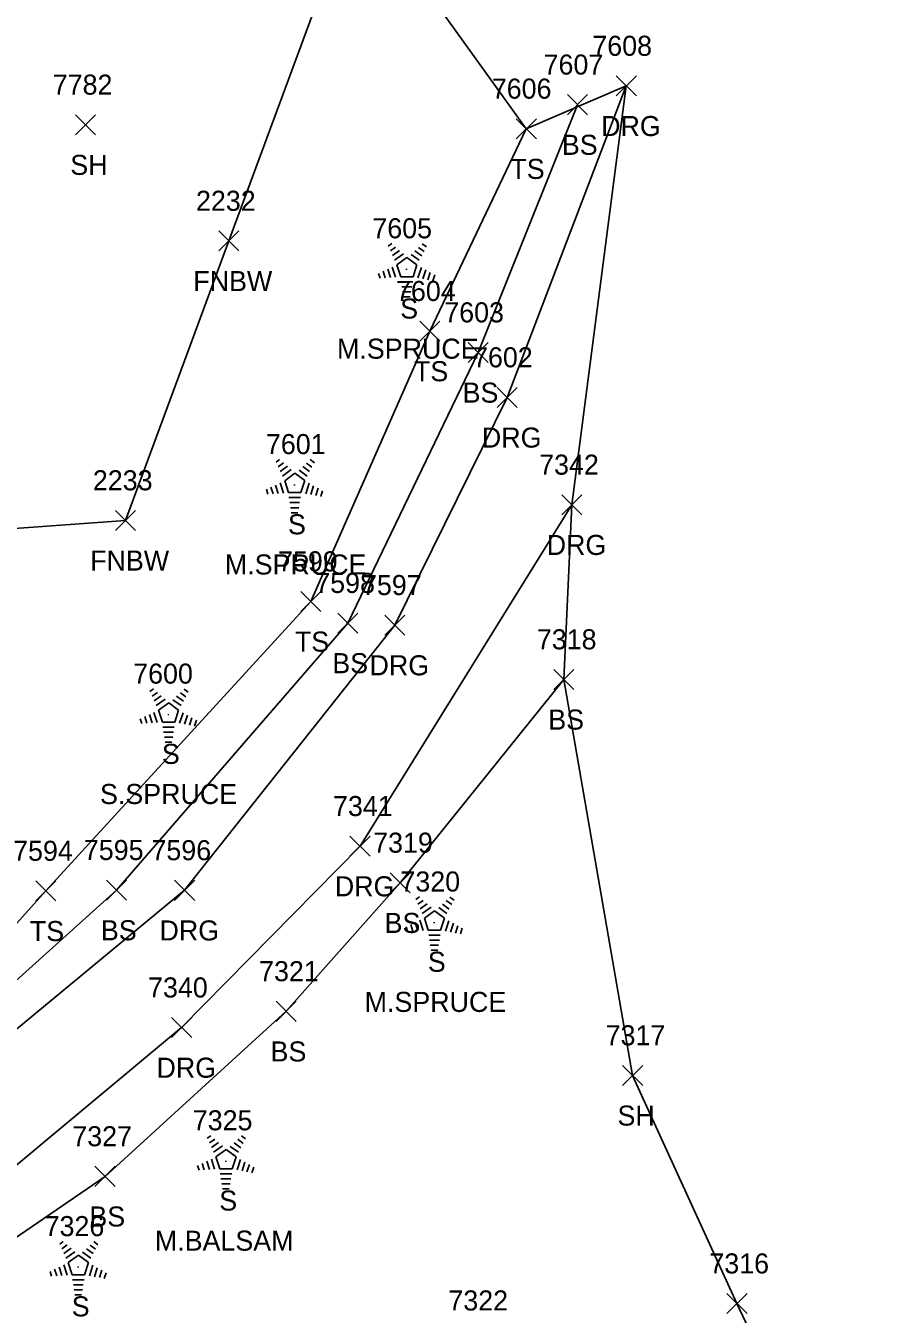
# Model space of a CAD drawing. Extents: x 1439173 to 1457902, y 641926 to 659889.
# Drawn here: x 1448671.2 to 1448757.7, y 644384.5 to 644513 of the extents above; entities that cross this region are included whole.
import ezdxf

# ---------------------------------------------------------------- set-up
doc = ezdxf.new("R2010")
doc.units = 0
for name, color, linetype in [('L_A', 7, 'Continuous'), ('L_C', 7, 'Continuous'), ('L_I', 7, 'Continuous'), ('L_TIC', 7, 'Continuous'), ('LELB', 7, 'Continuous'), ('LFNC', 7, 'Continuous'), ('LSOGP', 7, 'Continuous'), ('LTC', 7, 'Continuous'), ('R_A', 7, 'Continuous'), ('R_I', 7, 'Continuous'), ('R_TIC', 7, 'Continuous'), ('RDG', 7, 'Continuous')]:
    doc.layers.add(name, color=color, linetype=linetype)

msp = doc.modelspace()

# ---------------------------------------------------------------- linework, layer by layer
at = {"layer": 'L_TIC'}
for points in [[(1448725.23, 644504.09), (1448727.23, 644506.09)], [(1448727.23, 644504.09), (1448725.23, 644506.09)], [(1448676.18, 644502.09), (1448678.18, 644504.09)], [(1448678.18, 644502.09), (1448676.18, 644504.09)], [(1448720.13, 644501.69), (1448722.13, 644503.69)], [(1448722.13, 644501.69), (1448720.13, 644503.69)], [(1448690.46, 644490.51), (1448692.46, 644492.51)], [(1448692.46, 644490.51), (1448690.46, 644492.51)], [(1448710.52, 644481.52), (1448712.52, 644483.52)], [(1448712.52, 644481.52), (1448710.52, 644483.52)], [(1448715.33, 644479.39), (1448717.33, 644481.39)], [(1448717.33, 644479.39), (1448715.33, 644481.39)], [(1448680.18, 644462.65), (1448682.18, 644464.65)], [(1448682.18, 644462.65), (1448680.18, 644464.65)], [(1448698.65, 644454.57), (1448700.65, 644456.57)], [(1448700.65, 644454.57), (1448698.65, 644456.57)], [(1448702.35, 644452.42), (1448704.35, 644454.42)], [(1448704.35, 644452.42), (1448702.35, 644454.42)], [(1448723.88, 644446.8), (1448725.88, 644448.8)], [(1448725.88, 644446.8), (1448723.88, 644448.8)], [(1448672.23, 644425.72), (1448674.23, 644427.72)], [(1448674.23, 644425.72), (1448672.23, 644427.72)], [(1448679.28, 644425.8), (1448681.28, 644427.8)], [(1448681.28, 644425.8), (1448679.28, 644427.8)], [(1448707.56, 644426.53), (1448709.56, 644428.53)], [(1448709.56, 644426.53), (1448707.56, 644428.53)], [(1448696.19, 644413.72), (1448698.19, 644415.72)], [(1448698.19, 644413.72), (1448696.19, 644415.72)], [(1448730.73, 644407.33), (1448732.73, 644409.33)], [(1448732.73, 644407.33), (1448730.73, 644409.33)], [(1448678.13, 644397.27), (1448680.13, 644399.27)], [(1448680.13, 644397.27), (1448678.13, 644399.27)], [(1448741.13, 644384.59), (1448743.13, 644386.59)], [(1448743.13, 644384.59), (1448741.13, 644386.59)]]:
    msp.add_lwpolyline(points, dxfattribs=at)
at = {"layer": 'LELB'}
for points in [[(1448627.08, 644401.86), (1448633.48, 644400), (1448642.09, 644401.52), (1448651.13, 644403.38), (1448664.87, 644412.94), (1448680.28, 644426.8), (1448703.35, 644453.42), (1448716.33, 644480.39), (1448726.23, 644505.09)], [(1448664.87, 644412.94), (1448663.02, 644415.41), (1448673.23, 644426.72), (1448699.65, 644455.57), (1448711.52, 644482.52), (1448721.13, 644502.69)], [(1448724.88, 644447.8), (1448708.56, 644427.53), (1448697.19, 644414.72), (1448679.13, 644398.27), (1448661.51, 644386.21), (1448647.79, 644376.39), (1448642.69, 644369), (1448650.17, 644347.1)]]:
    msp.add_lwpolyline(points, dxfattribs=at)
at = {"layer": 'LFNC'}
msp.add_lwpolyline([(1448717.77, 644561.79), (1448704.27, 644526.14), (1448691.46, 644491.51), (1448681.18, 644463.65), (1448649.84, 644461.38), (1448636.99, 644514.92), (1448618.52, 644590.97), (1448607.52, 644636.7), (1448600.05, 644667.06), (1448579.62, 644747.06), (1448569.35, 644797.27), (1448555.48, 644863.44), (1448582.66, 644868.38), (1448611.01, 644873.25)], dxfattribs=at)
at = {"layer": 'LSOGP'}
msp.add_lwpolyline([(1448683.68, 644767.35), (1448686.54, 644739.65), (1448679.63, 644701.41), (1448686.73, 644671.64), (1448699.2, 644630.18), (1448717.77, 644561.79), (1448704.27, 644526.14), (1448721.13, 644502.69), (1448731.1, 644506.96), (1448725.67, 644465.2), (1448724.87, 644447.79), (1448731.73, 644408.32), (1448742.13, 644385.59), (1448757.71, 644352.71)], dxfattribs=at)
at = {"layer": 'LTC'}
for p, q in [((1448707.37, 644490.98), (1448707.72, 644491.24)), ((1448707.58, 644490.51), (1448708.1, 644490.9)), ((1448707.78, 644490.05), (1448708.49, 644490.56)), ((1448710.02, 644490.52), (1448710.7, 644490.03)), ((1448710.39, 644490.87), (1448710.94, 644490.47)), ((1448710.76, 644491.22), (1448711.18, 644490.92)), ((1448707.99, 644489.58), (1448708.87, 644490.22)), ((1448708.22, 644489.13), (1448709.23, 644489.86)), ((1448709.23, 644489.86), (1448710.23, 644489.14)), ((1448709.65, 644490.17), (1448710.46, 644489.59)), ((1448706.4, 644488.26), (1448706.55, 644487.79)), ((1448706.85, 644488.48), (1448707.07, 644487.82)), ((1448707.31, 644488.69), (1448707.58, 644487.86)), ((1448707.76, 644488.91), (1448708.1, 644487.89)), ((1448708.22, 644489.13), (1448708.61, 644487.93)), ((1448709.84, 644487.93), (1448708.61, 644487.93)), ((1448710.23, 644489.14), (1448709.84, 644487.93)), ((1448710.67, 644488.87), (1448710.33, 644487.83)), ((1448711.11, 644488.62), (1448710.82, 644487.73)), ((1448711.55, 644488.37), (1448711.32, 644487.64)), ((1448712, 644488.12), (1448711.81, 644487.54)), ((1448709.8, 644487.43), (1448708.65, 644487.43)), ((1448709.71, 644486.93), (1448708.73, 644486.93)), ((1448709.63, 644486.43), (1448708.8, 644486.43)), ((1448709.55, 644485.93), (1448708.87, 644485.93)), ((1448696.18, 644469.47), (1448696.54, 644469.72)), ((1448696.39, 644469), (1448696.92, 644469.39)), ((1448696.6, 644468.54), (1448697.31, 644469.05)), ((1448696.81, 644468.07), (1448697.69, 644468.71)), ((1448698.47, 644468.66), (1448699.28, 644468.07)), ((1448698.84, 644469.01), (1448699.52, 644468.52)), ((1448699.21, 644469.36), (1448699.76, 644468.96)), ((1448699.58, 644469.71), (1448700, 644469.4)), ((1448696.58, 644467.4), (1448696.91, 644466.38)), ((1448697.04, 644467.61), (1448698.05, 644468.35)), ((1448697.04, 644467.61), (1448697.42, 644466.42)), ((1448698.05, 644468.35), (1448699.05, 644467.62)), ((1448699.05, 644467.62), (1448698.65, 644466.42)), ((1448699.48, 644467.35), (1448699.15, 644466.31)), ((1448695.22, 644466.75), (1448695.37, 644466.28)), ((1448695.67, 644466.96), (1448695.88, 644466.31)), ((1448696.13, 644467.18), (1448696.4, 644466.34)), ((1448698.65, 644466.42), (1448697.42, 644466.42)), ((1448699.93, 644467.1), (1448699.64, 644466.22)), ((1448700.37, 644466.85), (1448700.14, 644466.12)), ((1448700.82, 644466.6), (1448700.63, 644466.03)), ((1448698.62, 644465.92), (1448697.47, 644465.92)), ((1448698.53, 644465.42), (1448697.54, 644465.42)), ((1448698.45, 644464.92), (1448697.62, 644464.92)), ((1448698.36, 644464.42), (1448697.69, 644464.42)), ((1448683.61, 644446.59), (1448683.97, 644446.85)), ((1448687.01, 644446.83), (1448687.43, 644446.53)), ((1448683.82, 644446.12), (1448684.35, 644446.51)), ((1448684.03, 644445.66), (1448684.74, 644446.17)), ((1448684.24, 644445.19), (1448685.12, 644445.83)), ((1448685.9, 644445.78), (1448686.71, 644445.2)), ((1448686.27, 644446.13), (1448686.95, 644445.64)), ((1448686.64, 644446.48), (1448687.19, 644446.08)), ((1448683.56, 644444.3), (1448683.83, 644443.47)), ((1448684.01, 644444.52), (1448684.34, 644443.5)), ((1448684.47, 644444.74), (1448685.48, 644445.47)), ((1448684.47, 644444.74), (1448684.85, 644443.54)), ((1448685.48, 644445.47), (1448686.47, 644444.75)), ((1448686.47, 644444.75), (1448686.08, 644443.54)), ((1448686.91, 644444.48), (1448686.57, 644443.44)), ((1448687.36, 644444.23), (1448687.07, 644443.34)), ((1448682.64, 644443.87), (1448682.8, 644443.4)), ((1448683.1, 644444.09), (1448683.31, 644443.43)), ((1448686.08, 644443.54), (1448684.85, 644443.54)), ((1448686.04, 644443.04), (1448684.9, 644443.04)), ((1448687.8, 644443.98), (1448687.56, 644443.25)), ((1448688.25, 644443.73), (1448688.06, 644443.15)), ((1448685.96, 644442.54), (1448684.97, 644442.54)), ((1448685.88, 644442.04), (1448685.05, 644442.04)), ((1448685.79, 644441.54), (1448685.12, 644441.54)), ((1448710.12, 644425.86), (1448710.47, 644426.12)), ((1448710.33, 644425.4), (1448710.86, 644425.78)), ((1448710.54, 644424.93), (1448711.24, 644425.44)), ((1448710.75, 644424.47), (1448711.63, 644425.11)), ((1448712.4, 644425.06), (1448713.21, 644424.47)), ((1448712.78, 644425.41), (1448713.45, 644424.91)), ((1448713.15, 644425.76), (1448713.7, 644425.36)), ((1448713.52, 644426.1), (1448713.94, 644425.8)), ((1448710.52, 644423.79), (1448710.85, 644422.77)), ((1448710.97, 644424.01), (1448711.98, 644424.75)), ((1448710.97, 644424.01), (1448711.36, 644422.82)), ((1448711.98, 644424.75), (1448712.98, 644424.02)), ((1448712.98, 644424.02), (1448712.59, 644422.82)), ((1448713.42, 644423.75), (1448713.08, 644422.71)), ((1448709.15, 644423.14), (1448709.3, 644422.68)), ((1448709.61, 644423.36), (1448709.82, 644422.71)), ((1448710.06, 644423.58), (1448710.33, 644422.74)), ((1448712.59, 644422.82), (1448711.36, 644422.82)), ((1448713.86, 644423.5), (1448713.58, 644422.62)), ((1448714.31, 644423.25), (1448714.07, 644422.52)), ((1448714.75, 644423), (1448714.57, 644422.43)), ((1448712.55, 644422.32), (1448711.41, 644422.32)), ((1448712.47, 644421.82), (1448711.48, 644421.82)), ((1448712.38, 644421.32), (1448711.55, 644421.32)), ((1448712.3, 644420.82), (1448711.63, 644420.82)), ((1448689.33, 644402.07), (1448689.69, 644402.32)), ((1448689.54, 644401.6), (1448690.07, 644401.98)), ((1448692.36, 644401.96), (1448692.91, 644401.56)), ((1448692.73, 644402.31), (1448693.15, 644402)), ((1448689.75, 644401.13), (1448690.45, 644401.65)), ((1448689.96, 644400.67), (1448690.84, 644401.31)), ((1448690.19, 644400.21), (1448691.2, 644400.95)), ((1448691.2, 644400.95), (1448692.19, 644400.22)), ((1448691.62, 644401.26), (1448692.43, 644400.67)), ((1448691.99, 644401.61), (1448692.67, 644401.12)), ((1448688.36, 644399.35), (1448688.52, 644398.88)), ((1448688.82, 644399.56), (1448689.03, 644398.91)), ((1448689.28, 644399.78), (1448689.55, 644398.94)), ((1448689.73, 644399.99), (1448690.06, 644398.98)), ((1448690.19, 644400.21), (1448690.57, 644399.02)), ((1448692.19, 644400.22), (1448691.8, 644399.02)), ((1448692.63, 644399.95), (1448692.29, 644398.91)), ((1448693.08, 644399.7), (1448692.79, 644398.82)), ((1448693.52, 644399.45), (1448693.28, 644398.72)), ((1448691.8, 644399.02), (1448690.57, 644399.02)), ((1448691.76, 644398.52), (1448690.62, 644398.52)), ((1448691.68, 644398.02), (1448690.69, 644398.02)), ((1448693.96, 644399.2), (1448693.78, 644398.63)), ((1448691.6, 644397.52), (1448690.77, 644397.52)), ((1448691.51, 644397.02), (1448690.84, 644397.02)), ((1448674.62, 644391.52), (1448674.97, 644391.78)), ((1448678.01, 644391.76), (1448678.43, 644391.46)), ((1448674.83, 644391.05), (1448675.35, 644391.44)), ((1448675.03, 644390.59), (1448675.74, 644391.1)), ((1448675.24, 644390.12), (1448676.12, 644390.76)), ((1448675.47, 644389.67), (1448676.48, 644390.4)), ((1448676.48, 644390.4), (1448677.48, 644389.68)), ((1448676.9, 644390.72), (1448677.71, 644390.13)), ((1448677.27, 644391.06), (1448677.95, 644390.57)), ((1448677.64, 644391.41), (1448678.19, 644391.01)), ((1448674.1, 644389.02), (1448674.32, 644388.36)), ((1448674.56, 644389.23), (1448674.83, 644388.4)), ((1448675.01, 644389.45), (1448675.35, 644388.43)), ((1448675.47, 644389.67), (1448675.86, 644388.47)), ((1448677.48, 644389.68), (1448677.09, 644388.47)), ((1448677.92, 644389.41), (1448677.58, 644388.37)), ((1448678.36, 644389.16), (1448678.07, 644388.27)), ((1448673.65, 644388.8), (1448673.8, 644388.33)), ((1448677.09, 644388.47), (1448675.86, 644388.47)), ((1448677.05, 644387.97), (1448675.9, 644387.97)), ((1448678.8, 644388.91), (1448678.57, 644388.18)), ((1448679.25, 644388.66), (1448679.06, 644388.08)), ((1448676.96, 644387.47), (1448675.98, 644387.47)), ((1448676.88, 644386.97), (1448676.05, 644386.97)), ((1448676.8, 644386.47), (1448676.12, 644386.47))]:
    msp.add_line(p, q, dxfattribs=at)
at = {"layer": 'R_TIC'}
for points in [[(1448730.1, 644505.96), (1448732.1, 644507.96)], [(1448732.1, 644505.96), (1448730.1, 644507.96)], [(1448718.21, 644474.91), (1448720.21, 644476.91)], [(1448720.21, 644474.91), (1448718.21, 644476.91)], [(1448724.67, 644464.21), (1448726.67, 644466.21)], [(1448726.67, 644464.21), (1448724.67, 644466.21)], [(1448707.01, 644452.21), (1448709.01, 644454.21)], [(1448709.01, 644452.21), (1448707.01, 644454.21)], [(1448703.55, 644430.18), (1448705.55, 644432.18)], [(1448705.55, 644430.18), (1448703.55, 644432.18)], [(1448686.07, 644425.78), (1448688.07, 644427.78)], [(1448688.07, 644425.78), (1448686.07, 644427.78)], [(1448685.77, 644412.1), (1448687.77, 644414.1)], [(1448687.77, 644412.1), (1448685.77, 644414.1)]]:
    msp.add_lwpolyline(points, dxfattribs=at)
at = {"layer": 'RDG'}
for points in [[(1448619.44, 644405.02), (1448624.56, 644399.7), (1448632.65, 644396.1), (1448641.96, 644396.28), (1448653.18, 644400.95), (1448666.41, 644409.74), (1448687.07, 644426.78), (1448708.01, 644453.21), (1448719.21, 644475.91), (1448731.1, 644506.96)], [(1448630.63, 644359.66), (1448633.56, 644370.4), (1448643.66, 644383.36), (1448667.52, 644397.08), (1448686.77, 644413.1), (1448704.55, 644431.18), (1448725.67, 644465.21)]]:
    msp.add_lwpolyline(points, dxfattribs=at)

# ---------------------------------------------------------------- texts
at = {"layer": 'L_A'}
for s, p in [('BS', (1448724.67, 644500.09)), ('SH', (1448675.67, 644498.09)), ('TS', (1448719.54, 644497.69)), ('FNBW', (1448687.93, 644486.51)), ('S', (1448708.56, 644483.77)), ('TS', (1448709.93, 644477.52)), ('BS', (1448714.78, 644475.39)), ('S', (1448697.37, 644462.26)), ('FNBW', (1448677.65, 644458.65)), ('TS', (1448698.06, 644450.57)), ('BS', (1448701.79, 644448.42)), ('BS', (1448723.32, 644442.8)), ('S', (1448684.8, 644439.38)), ('TS', (1448671.64, 644421.72)), ('BS', (1448678.72, 644421.8)), ('BS', (1448707, 644422.53)), ('S', (1448711.31, 644418.66)), ('BS', (1448695.63, 644409.72)), ('SH', (1448730.22, 644403.33)), ('S', (1448690.52, 644394.86)), ('BS', (1448677.57, 644393.27)), ('S', (1448675.81, 644384.31))]:
    msp.add_text(s, height=2, dxfattribs=at).set_placement(p)
at = {"layer": 'L_C'}
for s, p in [('M.SPRUCE', (1448702.26, 644479.77)), ('M.SPRUCE', (1448691.08, 644458.26)), ('S.SPRUCE', (1448678.63, 644435.38)), ('M.SPRUCE', (1448705.01, 644414.66)), ('M.BALSAM', (1448684.1, 644390.86))]:
    msp.add_text(s, height=2, dxfattribs=at).set_placement(p)
at = {"layer": 'L_I'}
for s, p in [('7607', (1448722.85, 644508.09)), ('7782', (1448673.92, 644506.09)), ('7606', (1448717.69, 644505.69)), ('2232', (1448688.2, 644494.51)), ('7605', (1448705.78, 644491.77)), ('7604', (1448708.14, 644485.52)), ('7603', (1448712.95, 644483.39)), ('7601', (1448695.17, 644470.26)), ('2233', (1448677.92, 644466.65)), ('7599', (1448696.38, 644458.57)), ('7598', (1448700.09, 644456.42)), ('7318', (1448722.18, 644450.8)), ('7600', (1448681.94, 644447.38)), ('7594', (1448669.97, 644429.72)), ('7595', (1448677.02, 644429.8)), ('7319', (1448705.86, 644430.53)), ('7320', (1448708.58, 644426.66)), ('7321', (1448694.49, 644417.72)), ('7317', (1448729.04, 644411.33)), ('7325', (1448687.88, 644402.86)), ('7327', (1448675.87, 644401.27)), ('7326', (1448673.11, 644392.31)), ('7316', (1448739.38, 644388.59)), ('7322', (1448713.36, 644384.9))]:
    msp.add_text(s, height=2, dxfattribs=at).set_placement(p)
at = {"layer": 'LTC'}
for p in [(1448709.11, 644488.88), (1448697.93, 644467.36), (1448685.36, 644444.49), (1448711.87, 644423.76), (1448691.08, 644399.96), (1448676.36, 644389.42)]:
    msp.add_text('.', height=1.04, rotation=270, dxfattribs=at).set_placement(p)
at = {"layer": 'R_A'}
for p in [(1448728.59, 644501.96), (1448716.7, 644470.91), (1448723.16, 644460.21), (1448705.5, 644448.21), (1448702.04, 644426.18), (1448684.56, 644421.78), (1448684.26, 644408.1)]:
    msp.add_text('DRG', height=2, dxfattribs=at).set_placement(p)
at = {"layer": 'R_I'}
for s, p in [('7608', (1448727.71, 644509.96)), ('7602', (1448715.82, 644478.91)), ('7342', (1448722.41, 644468.21)), ('7597', (1448704.75, 644456.21)), ('7341', (1448701.86, 644434.18)), ('7596', (1448683.76, 644429.78)), ('7340', (1448683.42, 644416.1))]:
    msp.add_text(s, height=2, dxfattribs=at).set_placement(p)

doc.saveas('drawing.dxf')
